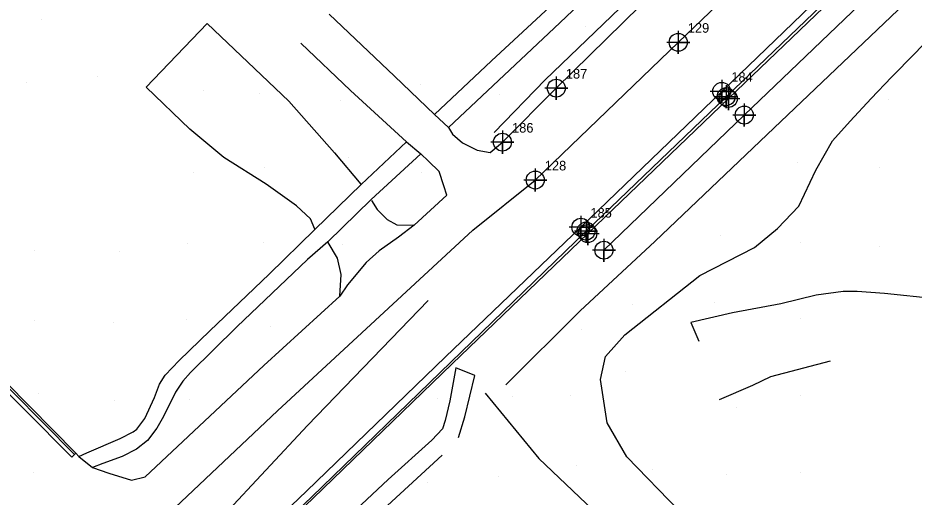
# Model space of a CAD drawing. Extents: x 1497074 to 1501343, y 481943 to 486114.
# Drawn here: x 1498039.8 to 1498273.2, y 484336.2 to 484461 of the extents above; entities that cross this region are included whole.
import ezdxf

# ---------------------------------------------------------------- set-up
doc = ezdxf.new("R2010")
doc.units = 0
for name, color, linetype in [('Exist DTM Crownline', 7, 'Continuous'), ('Exist DTM Crownline Cogo Number', 7, 'Continuous'), ('Exist DTM Crownline Cogo Point CELL', 7, 'Continuous'), ('Exist DTM Drainline', 7, 'Continuous'), ('Exist DTM Drainline Cogo Point CELL', 7, 'Continuous'), ('Exist Roads Curbs', 7, 'Continuous'), ('Exist Roads Curbs Cogo Point CELL', 7, 'Continuous'), ('Exist Roads EOP', 7, 'Continuous'), ('Exist Roads EOP Cogo Number', 7, 'Continuous'), ('Exist Roads EOP Cogo Point CELL', 7, 'Continuous'), ('Exist Roads EOP Other', 7, 'Continuous'), ('Exist Roads EOP Other Cogo Point CELL', 7, 'Continuous'), ('PH Exist DTM Breakline', 7, 'Continuous'), ('PH Exist DTM Point', 7, 'Continuous')]:
    doc.layers.add(name, color=color, linetype=linetype)

msp = doc.modelspace()

# ---------------------------------------------------------------- linework, layer by layer
at = {"layer": 'Exist DTM Crownline'}
msp.add_lwpolyline([(1498174.51, 484418.76), (1498211.76, 484454.63), (1498248.88, 484490.3), (1498287.28, 484525.89), (1498324.11, 484560.63), (1498360.29, 484595.61), (1498397.16, 484630.83), (1498419.58, 484652.79), (1498435.06, 484667.86), (1498471.56, 484703.24), (1498507.82, 484739.07), (1498544.95, 484775.1), (1498579.44, 484811.19), (1498593.31, 484825.81), (1498614.8, 484848.72), (1498648.9, 484888.1), (1498682.16, 484928.34), (1498714.31, 484969.37), (1498734.43, 484994.62)], dxfattribs=at)
at = {"layer": 'Exist DTM Crownline Cogo Point CELL'}
for points in [[(1498211.76, 484457.63), (1498211.76, 484451.63), (1498211.76, 484454.63), (1498214.76, 484454.63), (1498208.76, 484454.63)], [(1498174.51, 484421.76), (1498174.51, 484415.76), (1498174.51, 484418.76), (1498177.51, 484418.76), (1498171.51, 484418.76)]]:
    msp.add_lwpolyline(points, dxfattribs=at)
for centre in [(1498211.76, 484454.63), (1498174.51, 484418.76)]:
    msp.add_circle(centre, 2.34, dxfattribs=at)
at = {"layer": 'Exist DTM Drainline'}
msp.add_lwpolyline([(1498187.75, 484405.46), (1498224.25, 484440.47), (1498261.49, 484476.23), (1498299.56, 484512.89), (1498328.14, 484540.34), (1498373.86, 484581.33), (1498410.37, 484614.04), (1498413.4, 484616.06), (1498417.45, 484617.85), (1498422.69, 484619.19), (1498427.8, 484619.82), (1498431.51, 484619.86)], dxfattribs=at)
at = {"layer": 'Exist DTM Drainline Cogo Point CELL'}
for points in [[(1498224.25, 484443.47), (1498224.25, 484437.47), (1498224.25, 484440.47), (1498227.25, 484440.47), (1498221.25, 484440.47)], [(1498187.75, 484408.46), (1498187.75, 484402.46), (1498187.75, 484405.46), (1498190.75, 484405.46), (1498184.75, 484405.46)]]:
    msp.add_lwpolyline(points, dxfattribs=at)
for centre in [(1498224.25, 484440.47), (1498187.75, 484405.46)]:
    msp.add_circle(centre, 2.34, dxfattribs=at)
at = {"layer": 'Exist Roads Curbs'}
msp.add_lwpolyline([(1498431.18, 484618.93), (1498427.76, 484619.01), (1498423.87, 484618.65), (1498421.84, 484618.24), (1498419.09, 484617.52), (1498416.9, 484616.81), (1498415.13, 484616.04), (1498412.82, 484614.79), (1498410.87, 484613.46), (1498374.49, 484580.8), (1498343.01, 484552.74), (1498328.64, 484539.6), (1498300.15, 484512.34), (1498262.01, 484475.67), (1498224.83, 484439.99), (1498188.21, 484404.8)], dxfattribs=at)
at = {"layer": 'Exist Roads Curbs Cogo Point CELL'}
for points in [[(1498224.83, 484442.99), (1498224.83, 484436.99), (1498224.83, 484439.99), (1498222.1, 484439.99), (1498227.83, 484439.99)], [(1498188.21, 484407.8), (1498188.21, 484401.8), (1498188.21, 484404.8), (1498185.48, 484404.8), (1498191.21, 484404.8)]]:
    msp.add_lwpolyline(points, dxfattribs=at)
for centre in [(1498224.83, 484439.99), (1498188.21, 484404.8)]:
    msp.add_circle(centre, 2.34, dxfattribs=at)
at = {"layer": 'Exist Roads EOP'}
for points in [[(1498165.98, 484428.62), (1498180, 484442.69), (1498201.86, 484464.11), (1498239.3, 484499.9), (1498276.43, 484536.47), (1498313.13, 484573.18), (1498338.89, 484599.2), (1498349.09, 484609.46), (1498368.89, 484629.31), (1498383.9, 484644.63), (1498405.77, 484666.89), (1498429.88, 484691.21), (1498457.88, 484717.62), (1498496.23, 484753.16), (1498535.42, 484789.23), (1498556.84, 484809.01), (1498564.6, 484818.66), (1498566.38, 484823.54), (1498565.95, 484832.29), (1498567.61, 484834.53), (1498567.66, 484834.73)], [(1498417.39, 484619.69), (1498412.48, 484617.57), (1498409.32, 484615.42), (1498372.68, 484582.52), (1498341.5, 484554.69), (1498333.95, 484547.95), (1498326.84, 484541.45), (1498298.31, 484514.03), (1498263.32, 484480.54), (1498260.22, 484477.59), (1498223.09, 484441.85), (1498186.4, 484406.47)]]:
    msp.add_lwpolyline(points, dxfattribs=at)
at = {"layer": 'Exist Roads EOP Cogo Point CELL'}
for points in [[(1498180, 484445.69), (1498180, 484439.69), (1498180, 484442.69), (1498183, 484442.69), (1498177, 484442.69)], [(1498223.09, 484444.85), (1498223.09, 484438.85), (1498223.09, 484441.85), (1498226.09, 484441.85), (1498220.09, 484441.85)], [(1498165.98, 484431.62), (1498165.98, 484425.62), (1498165.98, 484428.62), (1498168.98, 484428.62), (1498162.98, 484428.62)], [(1498186.4, 484409.47), (1498186.4, 484403.47), (1498186.4, 484406.47), (1498189.4, 484406.47), (1498183.4, 484406.47)]]:
    msp.add_lwpolyline(points, dxfattribs=at)
for centre in [(1498180, 484442.69), (1498223.09, 484441.85), (1498165.98, 484428.62), (1498186.4, 484406.47)]:
    msp.add_circle(centre, 2.34, dxfattribs=at)
at = {"layer": 'Exist Roads EOP Other'}
msp.add_lwpolyline([(1498192.41, 484400.48), (1498228.96, 484435.67), (1498265.02, 484470.27), (1498304.15, 484507.96), (1498332.67, 484535.19), (1498346.87, 484548.32), (1498378.32, 484576.46), (1498411.29, 484605.78), (1498414.59, 484608.69), (1498417.68, 484610.79), (1498420.53, 484611.89), (1498424.6, 484612.76), (1498428.21, 484613.26), (1498430.66, 484613.1), (1498431.25, 484618.8)], dxfattribs=at)
at = {"layer": 'Exist Roads EOP Other Cogo Point CELL'}
for points in [[(1498228.96, 484438.67), (1498228.96, 484432.67), (1498228.96, 484435.67), (1498231.96, 484435.67), (1498225.96, 484435.67)], [(1498192.41, 484403.48), (1498192.41, 484397.48), (1498192.41, 484400.48), (1498195.41, 484400.48), (1498189.41, 484400.48)]]:
    msp.add_lwpolyline(points, dxfattribs=at)
for centre in [(1498228.96, 484435.67), (1498192.41, 484400.48)]:
    msp.add_circle(centre, 2.34, dxfattribs=at)
at = {"layer": 'PH Exist DTM Breakline'}
for points in [[(1498120.87, 484461.96), (1498137.84, 484445.78), (1498148.25, 484435.87), (1498163.14, 484449.77), (1498181.78, 484467.22), (1498204.41, 484488.83), (1498228.04, 484510.72), (1498247.77, 484528.88), (1498292.86, 484570.55), (1498329.14, 484604.83), (1498355.93, 484631.24)], [(1498359.22, 484628.11), (1498332.83, 484602.19), (1498298.4, 484569.79), (1498260.92, 484534.8), (1498233.11, 484508.79), (1498204.33, 484482.06), (1498180.89, 484459.7), (1498151.91, 484432.44), (1498152.99, 484430.68), (1498155.59, 484428.47), (1498159.38, 484426.58), (1498162.81, 484425.97), (1498165.98, 484428.62)], [(1498263.12, 484528.53), (1498238.65, 484504.9), (1498203.07, 484469.83), (1498177.08, 484444.82), (1498163.85, 484431.14)], [(1498302.82, 484494.62), (1498270.77, 484464.76), (1498233.08, 484428.87), (1498205.69, 484402.75), (1498186.19, 484384.71), (1498166.86, 484365.39)], [(1498354.63, 484230.38), (1498326.64, 484249.52), (1498280.41, 484279.76), (1498244.6, 484303.99), (1498226.82, 484318.45), (1498211.99, 484332.61), (1498198.37, 484346.64), (1498193.27, 484355.52), (1498191.53, 484366.82), (1498192.79, 484372.8), (1498197.87, 484378.44), (1498217.42, 484393.9), (1498231.66, 484401.19), (1498237.63, 484406.15), (1498243.16, 484411.97), (1498247.64, 484421.34), (1498251.96, 484428.96), (1498256.57, 484434.09), (1498262.05, 484440.03), (1498267.33, 484445.56), (1498273.36, 484451.74), (1498281.92, 484460.66), (1498288.78, 484466.36)], [(1498117.12, 484405.95), (1498115.95, 484408.66), (1498112.33, 484412.07), (1498104.42, 484417.68), (1498093.37, 484424.67), (1498084.55, 484432.01), (1498073.15, 484442.91), (1498089.04, 484459.56), (1498103.23, 484446.07), (1498110.37, 484439.27), (1498122.22, 484425.86), (1498129.06, 484417.72)], [(1498054.89, 484347.62), (1498030.59, 484372.05), (1498011.22, 484392.18), (1497979.4, 484424.73), (1497957.33, 484446.88), (1497953.02, 484449.56), (1497947.89, 484451.5), (1497944.91, 484452.35), (1497940.48, 484453.12), (1497935.69, 484452.64), (1497931.33, 484451.84), (1497924.34, 484448.99), (1497888, 484435.25), (1497871.93, 484429.33)], [(1498054.53, 484347.27), (1498030.23, 484371.7), (1498010.86, 484391.83), (1497979.04, 484424.38), (1497957.02, 484446.48), (1497952.8, 484449.11), (1497947.73, 484451.02), (1497944.8, 484451.86), (1497940.46, 484452.62), (1497935.76, 484452.14), (1497931.47, 484451.36), (1497924.52, 484448.52), (1497888.18, 484434.79), (1497872.11, 484428.86)], [(1498129.17, 484417.59), (1498141, 484428.72), (1498126.42, 484442.06), (1498113.47, 484454.42)], [(1498053.77, 484346.52), (1498029.47, 484370.96), (1498010.09, 484391.09), (1497978.28, 484423.63), (1497956.35, 484445.64), (1497952.32, 484448.15), (1497947.39, 484450.01), (1497944.56, 484450.82), (1497940.42, 484451.54), (1497935.91, 484451.08), (1497931.77, 484450.32), (1497924.91, 484447.53), (1497888.55, 484433.78), (1497872.48, 484427.86)], [(1498148.25, 484435.87), (1498151.91, 484432.44)], [(1498141, 484428.72), (1498144.73, 484425.57)], [(1498151.49, 484414.81), (1498150.69, 484417.22), (1498149.49, 484420.96), (1498146.73, 484423.66), (1498144.73, 484425.57), (1498131.75, 484413.67)], [(1497991.74, 484249.56), (1498025.44, 484282.31), (1498069.76, 484323.14), (1498107.39, 484358.59), (1498158.28, 484405.69), (1498174.51, 484418.76)], [(1498117.14, 484405.9), (1498129.17, 484417.59)], [(1498131.75, 484413.67), (1498120.48, 484402.63)], [(1498131.9, 484413.42), (1498133.32, 484411.1), (1498135.91, 484408.49), (1498138.43, 484407.09), (1498142.95, 484406.97)], [(1498151.49, 484414.81), (1498142.95, 484406.97)], [(1498047.76, 484267.31), (1498048.77, 484271.19), (1498051.48, 484276.12), (1498054.8, 484280.05), (1498066.53, 484291.41), (1498085.16, 484309.24), (1498114.96, 484337.66), (1498151.13, 484372.71), (1498186.4, 484406.47)], [(1498055.62, 484346.69), (1498057.74, 484347.68), (1498066.4, 484351.39), (1498069.75, 484353.2), (1498070.74, 484353.85), (1498072.79, 484356.6), (1498075.32, 484362.09), (1498076.69, 484365.59), (1498078.1, 484367.92), (1498081.78, 484371.78), (1498089.77, 484379.43), (1498105.2, 484394.2), (1498117.14, 484405.9)], [(1498142.95, 484406.97), (1498138.94, 484403.89), (1498133.85, 484400.35), (1498130.49, 484397.29), (1498125.63, 484391.44), (1498123.58, 484388.51)], [(1498049.7, 484266.81), (1498050.64, 484270.44), (1498053.13, 484274.98), (1498056.26, 484278.69), (1498067.92, 484289.97), (1498086.54, 484307.79), (1498116.34, 484336.22), (1498152.52, 484371.27), (1498187.75, 484405.46)], [(1498050.18, 484266.68), (1498051.11, 484270.26), (1498053.55, 484274.7), (1498056.62, 484278.34), (1498068.26, 484289.61), (1498086.89, 484307.43), (1498116.69, 484335.86), (1498152.87, 484370.91), (1498188.21, 484404.8)], [(1498120.48, 484402.63), (1498115.17, 484398.07), (1498096.77, 484380.49), (1498084.73, 484368.58), (1498082.72, 484366.35), (1498080.78, 484363.47), (1498077.67, 484357.19), (1498075.97, 484354.07), (1498073.52, 484350.9), (1498070.67, 484348.6), (1498066.95, 484346.74), (1498061.91, 484344.87), (1498059.16, 484343.89)], [(1498123.58, 484388.51), (1498123.96, 484394.14), (1498123, 484398.36), (1498120.57, 484402.47)], [(1498328.95, 484383.4), (1498326.06, 484382.86), (1498320.27, 484382.98), (1498309.76, 484384.1), (1498295.62, 484385.87), (1498278.74, 484387.82), (1498265.53, 484389.23), (1498258.41, 484389.76), (1498254.7, 484389.71), (1498247.71, 484388.72), (1498238.45, 484386.52), (1498225.93, 484384.17), (1498215.04, 484381.67), (1498217.12, 484376.76)], [(1498146.64, 484387.39), (1498115.21, 484354.84), (1498093.47, 484331.55), (1498064.41, 484304.14), (1498029.14, 484271.87), (1497998.99, 484243.45)], [(1498123.58, 484388.51), (1498103.85, 484370.45), (1498072.88, 484341.41)], [(1498222.55, 484361.57), (1498231.16, 484365.34), (1498235.88, 484367.58), (1498251.42, 484371.66)], [(1498154.52, 484351.67), (1498156.17, 484357.05), (1498158.76, 484367.81), (1498153.8, 484369.79), (1498152.26, 484361.27), (1498151.03, 484356.09), (1498150.35, 484353.95), (1498147.56, 484351.02), (1498136.17, 484340.71), (1498119.52, 484325.09), (1498098.84, 484305.83), (1498077.66, 484286.22), (1498056.39, 484266.64), (1498050.23, 484266.43)], [(1498161.49, 484363.27), (1498175.49, 484346.2), (1498203.7, 484319.35), (1498216.13, 484311.5), (1498251.37, 484286.57), (1498292.54, 484259.83), (1498322.77, 484239.67), (1498347.15, 484222.15)], [(1498053.77, 484346.52), (1498054.53, 484347.27), (1498054.89, 484347.62), (1498055.62, 484346.69), (1498059.16, 484343.89), (1498063.41, 484342.35), (1498069.39, 484340.54), (1498072.88, 484341.41)], [(1498056.52, 484257.56), (1498057.46, 484259.49), (1498059.26, 484262.23), (1498062.25, 484265.36), (1498079.54, 484281.33), (1498105.42, 484305.54), (1498130.56, 484328.95), (1498150.29, 484347.08)]]:
    msp.add_lwpolyline(points, dxfattribs=at)
at = {"layer": 'PH Exist DTM Point'}
for p, q in [((1498045.82, 484460.5), (1498045.82, 484460.5)), ((1498187.53, 484458.73), (1498187.53, 484458.73)), ((1498060.39, 484445.68), (1498060.39, 484445.68)), ((1498041.88, 484444.26), (1498041.88, 484444.26)), ((1498144.64, 484443.68), (1498144.64, 484443.68)), ((1498088.17, 484441.99), (1498088.17, 484441.99)), ((1498102.63, 484441.3), (1498102.63, 484441.3)), ((1498165.22, 484441.14), (1498165.22, 484441.14)), ((1498123.7, 484439.52), (1498123.7, 484439.52)), ((1498266.49, 484439.86), (1498266.49, 484439.86)), ((1498125.81, 484424.5), (1498125.81, 484424.5)), ((1498104.11, 484422.13), (1498104.11, 484422.13)), ((1498242.93, 484423.26), (1498242.93, 484423.26)), ((1498264.15, 484422.09), (1498264.15, 484422.09)), ((1498085.47, 484420.83), (1498085.47, 484420.83)), ((1498144.97, 484420.76), (1498144.97, 484420.76)), ((1498205.23, 484421.06), (1498205.23, 484421.06)), ((1498222.81, 484404.33), (1498222.81, 484404.33)), ((1498084.05, 484402.19), (1498084.05, 484402.19)), ((1498103.63, 484402.58), (1498103.63, 484402.58)), ((1498124.33, 484401.92), (1498124.33, 484401.92)), ((1498243.62, 484402.61), (1498243.62, 484402.61)), ((1498264.23, 484401.38), (1498264.23, 484401.38)), ((1498044.14, 484400.42), (1498044.14, 484400.42)), ((1498066.12, 484400.12), (1498066.12, 484400.12)), ((1498221.1, 484386.92), (1498221.1, 484386.92)), ((1498199.76, 484386.28), (1498199.76, 484386.28)), ((1498083.73, 484382.49), (1498083.73, 484382.49)), ((1498243.61, 484382.6), (1498243.61, 484382.6)), ((1498044.09, 484382.17), (1498044.09, 484382.17)), ((1498064.74, 484381.53), (1498064.74, 484381.53)), ((1498105.62, 484380.67), (1498105.62, 484380.67)), ((1498186.48, 484379.87), (1498186.48, 484379.87)), ((1498198.03, 484368.94), (1498198.03, 484368.94)), ((1498045, 484363.17), (1498045, 484363.17)), ((1498064.87, 484361.4), (1498064.87, 484361.4)), ((1498084.59, 484361.67), (1498084.59, 484361.67)), ((1498149.05, 484361.96), (1498149.05, 484361.96)), ((1498168.47, 484362.38), (1498168.47, 484362.38)), ((1498183.63, 484362.63), (1498183.63, 484362.63)), ((1498243.61, 484362.6), (1498243.61, 484362.6)), ((1498226.98, 484359.39), (1498226.98, 484359.39)), ((1498185.36, 484344.43), (1498185.36, 484344.43)), ((1498205.09, 484343.38), (1498205.09, 484343.38)), ((1498243.61, 484342.6), (1498243.61, 484342.6)), ((1498043.73, 484342.5), (1498043.73, 484342.5)), ((1498164.82, 484341.45), (1498164.82, 484341.45)), ((1498224.26, 484341.99), (1498224.26, 484341.99)), ((1498146.52, 484339.83), (1498146.52, 484339.83))]:
    msp.add_line(p, q, dxfattribs=at)

# ---------------------------------------------------------------- texts
at = {"layer": 'Exist DTM Crownline Cogo Number'}
for s, p in [('129', (1498214.26, 484457.13)), ('128', (1498177.01, 484421.26))]:
    msp.add_text(s, height=2.5, dxfattribs=at).set_placement(p)
at = {"layer": 'Exist Roads EOP Cogo Number'}
for s, p in [('187', (1498182.5, 484445.19)), ('184', (1498225.59, 484444.35)), ('186', (1498168.48, 484431.12)), ('185', (1498188.9, 484408.97))]:
    msp.add_text(s, height=2.5, dxfattribs=at).set_placement(p)

doc.saveas('drawing.dxf')
